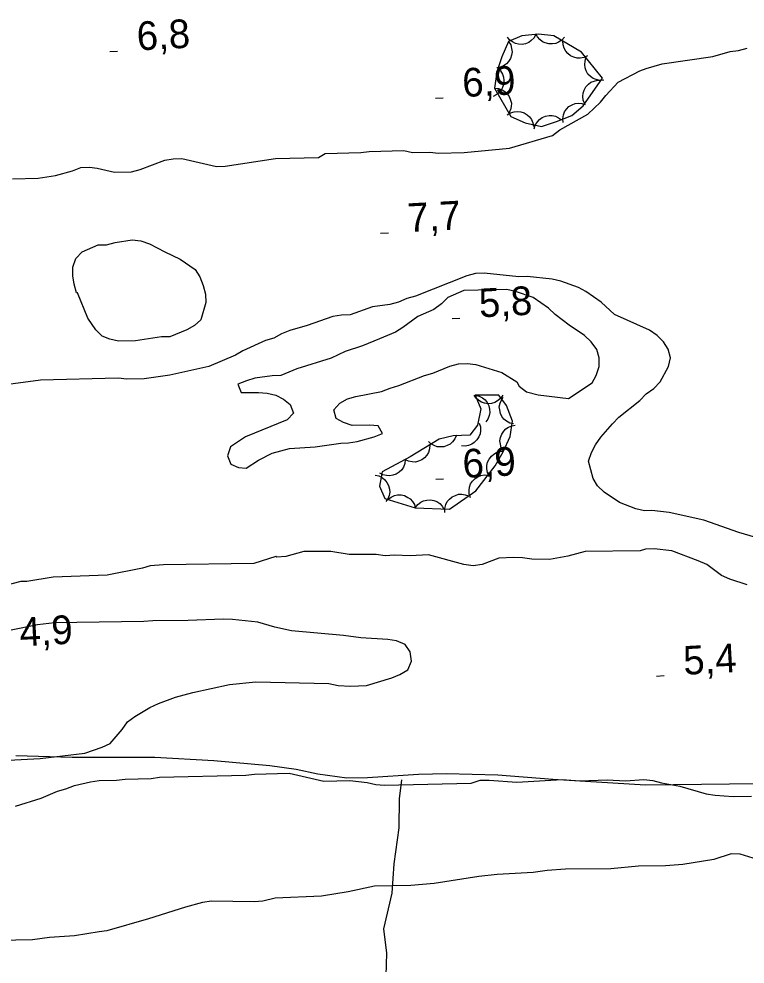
# Model space of a CAD drawing. Extents: x 336540 to 340074, y 5572036 to 5573747.
# Drawn here: x 338144.9 to 338220.9, y 5573048.2 to 5573147.2 of the extents above; entities that cross this region are included whole.
import ezdxf

# ---------------------------------------------------------------- set-up
doc = ezdxf.new("R2010")
doc.units = 0
for name, color, linetype in [('Niveau 1', 7, 'Continuous'), ('Niveau 2', 7, 'Continuous'), ('Niveau 22', 7, 'Continuous'), ('Niveau 3', 7, 'Continuous'), ('Niveau 44', 7, 'Continuous')]:
    doc.layers.add(name, color=color, linetype=linetype)

msp = doc.modelspace()

# ---------------------------------------------------------------- linework, layer by layer
at = {"layer": 'Niveau 1'}
msp.add_lwpolyline([(338142.47, 5573069.51), (338147.15, 5573069.78), (338151.83, 5573070.33), (338153.63, 5573070.94), (338154.47, 5573071.35), (338155.74, 5573072.79), (338156.29, 5573073.6), (338157.07, 5573074.18), (338158.63, 5573075.12), (338159.53, 5573075.54), (338161.32, 5573076.2), (338163.12, 5573076.69), (338166.95, 5573077.51), (338169.71, 5573077.8), (338177.35, 5573077.62), (338178.32, 5573077.41), (338179.62, 5573077.33), (338181.31, 5573077.42), (338183.95, 5573078.22), (338184.79, 5573078.57), (338185.63, 5573079.04), (338186.01, 5573079.96), (338185.88, 5573080.92), (338185.35, 5573081.7), (338184.44, 5573082.08), (338183.53, 5573082.23), (338180.7, 5573082.39), (338178.89, 5573082.64), (338173.45, 5573083.14), (338171.69, 5573083.5), (338169.92, 5573084.03), (338167.26, 5573084.31), (338166.3, 5573084.35), (338162.62, 5573084.21), (338158.95, 5573084.19), (338157.99, 5573084.11), (338148.66, 5573083.97), (338146.86, 5573083.76), (338144.1, 5573083.19)], dxfattribs=at)
at = {"layer": 'Niveau 2'}
for points in [[(338176.96, 5573133.1), (338180.69, 5573133.18), (338181.59, 5573133.31), (338185.2, 5573133.39), (338186.11, 5573133.19), (338187.92, 5573133.22), (338188.82, 5573133.13), (338191.53, 5573133.19), (338196.27, 5573133.63), (338200.76, 5573134.97), (338201.54, 5573135.55), (338204.44, 5573137.2), (338205.77, 5573138.47), (338206.32, 5573139.16), (338207.64, 5573140.55), (338209.88, 5573141.73), (338210.55, 5573141.97), (338212.24, 5573142.46), (338217.53, 5573143.25), (338219.33, 5573143.75), (338220.23, 5573143.88), (338221.13, 5573144.12)], [(338144.25, 5573130.43), (338146.95, 5573130.5), (338148.74, 5573130.77), (338150.53, 5573131.26), (338151.42, 5573131.62), (338152.32, 5573131.64), (338153.11, 5573131.55), (338154.92, 5573131.14), (338156.72, 5573131.18), (338157.62, 5573131.43), (338160.18, 5573132.39), (338161.08, 5573132.52), (338161.98, 5573132.55), (338165.6, 5573131.73), (338166.49, 5573131.75), (338171.76, 5573132.55), (338176.26, 5573132.66), (338176.96, 5573133.1)], [(338151.07, 5573118.52), (338150.96, 5573118.51), (338150.71, 5573119.41), (338150.58, 5573120.3), (338150.56, 5573121.2), (338150.88, 5573122.11), (338151.54, 5573122.8), (338153.21, 5573123.52), (338154.1, 5573123.54), (338155, 5573123.78), (338156.79, 5573124.05), (338157.69, 5573123.96), (338158.6, 5573123.65), (338160.19, 5573122.78), (338161.78, 5573122.03), (338163.38, 5573120.95), (338163.85, 5573120.17), (338164.2, 5573119.28), (338164.45, 5573118.38), (338164.47, 5573117.48), (338163.95, 5573115.67), (338163.29, 5573115.09), (338162.51, 5573114.63), (338160.73, 5573113.91), (338159.83, 5573113.89), (338157.14, 5573113.49), (338155.34, 5573113.44), (338154.44, 5573113.65), (338153.65, 5573113.96), (338152.96, 5573114.62), (338152.14, 5573115.84), (338151.07, 5573118.52)], [(338207.76, 5573096.55), (338206.15, 5573097.64), (338205.46, 5573098.31), (338205, 5573099.09), (338204.51, 5573100.89), (338204.83, 5573101.8), (338205.26, 5573102.6), (338205.81, 5573103.4), (338207.02, 5573104.79), (338207.69, 5573105.48), (338209.91, 5573107.22), (338210.57, 5573107.92), (338211.35, 5573108.5), (338212.01, 5573109.19), (338212.89, 5573110.8), (338213.09, 5573111.7), (338212.85, 5573112.6), (338212.38, 5573113.39), (338211.69, 5573114.05), (338210.89, 5573114.6), (338207.24, 5573116.22), (338205.86, 5573117.54), (338204.26, 5573118.64), (338203.46, 5573119.08), (338201.64, 5573119.72), (338200.73, 5573119.92), (338198.12, 5573120.21), (338197.22, 5573120.19), (338193.6, 5573120.56), (338192.7, 5573120.54), (338191.8, 5573120.3), (338186.42, 5573118.14), (338185.52, 5573117.9), (338184.63, 5573117.54), (338183.73, 5573117.29), (338181.93, 5573117.03), (338179.57, 5573116.19), (338178.67, 5573116.17), (338177.77, 5573116.03), (338175.08, 5573115.07), (338173.28, 5573114.58), (338172.39, 5573114.22), (338171.61, 5573113.75), (338170.71, 5573113.51), (338168.36, 5573112.44), (338167.58, 5573111.97), (338164.78, 5573110.78), (338160.73, 5573109.9), (338158.03, 5573109.5), (338156.23, 5573109.46), (338155.32, 5573109.56), (338147.19, 5573109.38), (338138.3, 5573108.17)], [(338169.99, 5573101), (338171.43, 5573101.71), (338173.22, 5573102.21), (338175.92, 5573102.38), (338178.61, 5573102.78), (338179.4, 5573102.8), (338180.3, 5573102.94), (338182.09, 5573103.43), (338182.98, 5573103.79), (338182.51, 5573104.57), (338181.61, 5573104.66), (338179.81, 5573104.62), (338178.9, 5573104.93), (338178.11, 5573105.36), (338177.86, 5573106.26), (338178.52, 5573106.95), (338179.3, 5573107.42), (338180.19, 5573107.67), (338182.88, 5573108.18), (338183.78, 5573108.54), (338184.67, 5573108.79), (338187.35, 5573109.87), (338188.24, 5573110.11), (338190.03, 5573110.83), (338190.92, 5573111.08), (338191.82, 5573111.1), (338192.73, 5573111.01), (338195.45, 5573110.17), (338197.04, 5573109.2), (338197.28, 5573108.75), (338198.02, 5573108.13), (338199.27, 5573107.82), (338202.43, 5573107.43), (338204.9, 5573109.07), (338205.33, 5573109.87), (338205.65, 5573110.79), (338205.63, 5573111.69), (338205.39, 5573112.59), (338204.81, 5573113.37), (338204.11, 5573114.04), (338202.51, 5573115.13), (338201.02, 5573116.23), (338200.33, 5573116.9), (338198.72, 5573118), (338196.9, 5573118.64), (338195.99, 5573118.84), (338191.47, 5573118.75), (338189.79, 5573118.03), (338189.13, 5573117.34), (338188.35, 5573116.75), (338186.67, 5573116.04), (338185.11, 5573114.87), (338184.33, 5573114.4), (338182.65, 5573113.69), (338180.86, 5573112.97), (338179.06, 5573112.37), (338177.61, 5573111.66), (338174.01, 5573110.56), (338172.33, 5573109.84), (338171.43, 5573109.82), (338169.62, 5573109.56), (338168.73, 5573109.31), (338167.83, 5573108.95), (338168.19, 5573108.06), (338169.99, 5573108.09), (338170.9, 5573108), (338171.81, 5573107.79), (338172.61, 5573107.36), (338173.3, 5573106.81), (338173.66, 5573105.91), (338172.99, 5573105.22), (338168.62, 5573103.42), (338167.06, 5573102.37), (338166.74, 5573101.46), (338167.1, 5573100.56), (338167.9, 5573100.24), (338168.69, 5573100.14), (338169.99, 5573101)], [(338225.58, 5573091.84), (338220.24, 5573093.42), (338216.6, 5573094.7), (338212.97, 5573095.53), (338211.16, 5573095.72), (338210.37, 5573095.7), (338209.46, 5573095.91), (338207.76, 5573096.55)], [(338221.12, 5573087.95), (338219.3, 5573088.53), (338218.44, 5573088.91), (338216.9, 5573090.06), (338215.98, 5573090.44), (338213.25, 5573091.51), (338211.38, 5573091.7), (338210.48, 5573091.68), (338209.92, 5573091.5), (338204.16, 5573091.43), (338202.36, 5573090.94), (338200.44, 5573090.61), (338198.58, 5573090.63), (338197.62, 5573090.78), (338196.71, 5573090.82), (338195.13, 5573090.73), (338193.39, 5573090.07), (338192.44, 5573089.93), (338191.47, 5573090.08), (338187.78, 5573091.08), (338185.86, 5573090.98), (338184.22, 5573091.06), (338183.26, 5573090.98), (338182.3, 5573091.13), (338179.47, 5573091.12), (338177.55, 5573091.42), (338174.72, 5573091.42), (338172.87, 5573090.92), (338171.91, 5573090.85), (338171.79, 5573090.9), (338169.49, 5573090.17), (338160.06, 5573090.03), (338158.65, 5573089.94), (338157.86, 5573089.7), (338154.15, 5573088.94), (338148.5, 5573088.76), (338145.74, 5573088.3), (338145.12, 5573088.29), (338140.8, 5573087.18)], [(338144.57, 5573064.77), (338147.27, 5573065.62), (338148.95, 5573066.34), (338149.85, 5573066.58), (338150.74, 5573066.94), (338152.43, 5573067.32), (338153.33, 5573067.45), (338155.14, 5573067.49), (338156.04, 5573067.62), (338158.75, 5573067.68), (338159.65, 5573067.81), (338168.68, 5573068.01), (338169.59, 5573068.14), (338173.2, 5573068.22), (338176.83, 5573067.39), (338179.54, 5573067.45), (338181.35, 5573067.26), (338182.26, 5573067.05), (338183.17, 5573066.96), (338192.23, 5573067.19)], [(338192.23, 5573067.19), (338193.18, 5573067.49), (338194.14, 5573067.51), (338197.03, 5573067.29), (338201.77, 5573067.56), (338203.63, 5573067.43), (338206.46, 5573067.55), (338208.38, 5573067.42), (338210.3, 5573067.57), (338211.26, 5573067.48), (338212.17, 5573067.22), (338214.09, 5573066.86), (338216.82, 5573066.08), (338217.79, 5573065.93), (338219.65, 5573065.8), (338221.57, 5573065.84)], [(338222.22, 5573059.18), (338220.4, 5573059.76), (338219.44, 5573059.8), (338217.64, 5573059.19), (338214.38, 5573058.67), (338212.57, 5573058.52), (338209.75, 5573058.51), (338206.87, 5573058.23), (338202.13, 5573058.18), (338200.21, 5573058.03), (338198.75, 5573057.82), (338194.97, 5573057.63), (338193.05, 5573057.42), (338188.38, 5573056.7), (338185.95, 5573056.47), (338182.12, 5573056.39), (338179.36, 5573055.82), (338176.6, 5573055.37), (338171.75, 5573055.15), (338170.46, 5573054.84), (338169.55, 5573054.76), (338165.09, 5573054.84), (338164.13, 5573054.7), (338162.34, 5573054.21), (338158.49, 5573052.97), (338154.11, 5573051.74), (338153.32, 5573051.61), (338150.73, 5573051.22), (338148.14, 5573051.05), (338146.34, 5573050.78), (338142.84, 5573050.71)]]:
    msp.add_lwpolyline(points, dxfattribs=at)
at = {"layer": 'Niveau 22'}
for points in [[(338144.61, 5573070.08), (338150.49, 5573069.92), (338159.13, 5573069.9), (338165.32, 5573069.56), (338171.18, 5573069.05), (338173.92, 5573068.65), (338176.21, 5573068.16), (338179.22, 5573067.74), (338181.4, 5573067.77), (338186.75, 5573068.12), (338189.67, 5573068.19), (338195.03, 5573068.06), (338200.79, 5573067.59), (338210.47, 5573067), (338222.22, 5573067.16)], [(338184.97, 5573067.53), (338184.7, 5573065.56), (338184.68, 5573062.51), (338184.16, 5573058.75), (338183.95, 5573055.68), (338183.09, 5573051.93), (338183.38, 5573049.39), (338183.3, 5573047.01)]]:
    msp.add_lwpolyline(points, dxfattribs=at)
at = {"layer": 'Niveau 3'}
for p, q in [((338154.44, 5573143.75), (338155.25, 5573143.79)), ((338188.51, 5573138.87), (338189.31, 5573138.91)), ((338182.77, 5573124.74), (338183.58, 5573124.78)), ((338190.25, 5573115.81), (338191.05, 5573115.86)), ((338188.55, 5573099.01), (338189.35, 5573099.05)), ((338211.63, 5573078.4), (338212.43, 5573078.44))]:
    msp.add_line(p, q, dxfattribs=at)
at = {"layer": 'Niveau 44'}
for points in [[(338194.68, 5573139.92), (338196.41, 5573136.95), (338197.89, 5573136.31), (338199.6, 5573135.92), (338201.16, 5573136.43), (338202.79, 5573137.08), (338203.98, 5573138.06), (338205.97, 5573140.97), (338203.8, 5573143.68), (338200.9, 5573145.4), (338199.28, 5573145.59), (338197.53, 5573145.41), (338196.15, 5573144.8), (338195.44, 5573143.2), (338194.94, 5573141.62), (338194.68, 5573139.92)], [(338199.02, 5573145.56), (338198.83, 5573145.2), (338198.54, 5573144.91), (338198.27, 5573144.71), (338197.94, 5573144.58), (338197.58, 5573144.51), (338197.2, 5573144.54), (338196.88, 5573144.6), (338196.57, 5573144.76), (338196.27, 5573144.98), (338196.04, 5573145.26)], [(338202, 5573145.27), (338201.73, 5573144.95), (338201.39, 5573144.74), (338201.09, 5573144.6), (338200.74, 5573144.55), (338200.37, 5573144.56), (338200, 5573144.67), (338199.7, 5573144.79), (338199.43, 5573145.02), (338199.19, 5573145.3), (338199.02, 5573145.62)], [(338196.15, 5573144.81), (338196.38, 5573144.45), (338196.48, 5573144.06), (338196.52, 5573143.73), (338196.47, 5573143.39), (338196.35, 5573143.04), (338196.14, 5573142.72), (338195.93, 5573142.47), (338195.63, 5573142.28), (338195.29, 5573142.13), (338194.94, 5573142.07)], [(338204.43, 5573143.3), (338204.06, 5573143.13), (338203.65, 5573143.07), (338203.32, 5573143.06), (338202.99, 5573143.16), (338202.65, 5573143.32), (338202.36, 5573143.57), (338202.14, 5573143.8), (338201.98, 5573144.12), (338201.88, 5573144.47), (338201.85, 5573144.83)], [(338206.14, 5573140.76), (338205.72, 5573140.73), (338205.32, 5573140.82), (338205.01, 5573140.93), (338204.73, 5573141.14), (338204.47, 5573141.4), (338204.29, 5573141.74), (338204.16, 5573142.04), (338204.13, 5573142.39), (338204.16, 5573142.76), (338204.26, 5573143.1)], [(338195, 5573142.03), (338195.31, 5573141.75), (338195.51, 5573141.4), (338195.64, 5573141.09), (338195.68, 5573140.74), (338195.66, 5573140.37), (338195.54, 5573140.01), (338195.4, 5573139.71), (338195.16, 5573139.45), (338194.87, 5573139.22), (338194.55, 5573139.07)], [(338194.68, 5573139.92), (338195.1, 5573139.89), (338195.48, 5573139.75), (338195.77, 5573139.59), (338196.02, 5573139.34), (338196.23, 5573139.04), (338196.36, 5573138.68), (338196.45, 5573138.37), (338196.43, 5573138.01), (338196.35, 5573137.65), (338196.19, 5573137.33)], [(338204.13, 5573138.27), (338203.97, 5573138.66), (338203.94, 5573139.07), (338203.96, 5573139.4), (338204.07, 5573139.73), (338204.26, 5573140.05), (338204.52, 5573140.33), (338204.77, 5573140.54), (338205.1, 5573140.67), (338205.46, 5573140.75), (338205.82, 5573140.75)], [(338201.86, 5573136.32), (338201.82, 5573136.73), (338201.91, 5573137.13), (338202.01, 5573137.44), (338202.22, 5573137.73), (338202.48, 5573137.99), (338202.82, 5573138.18), (338203.11, 5573138.31), (338203.46, 5573138.35), (338203.83, 5573138.33), (338204.18, 5573138.22)], [(338196.01, 5573137.12), (338196.36, 5573137.35), (338196.75, 5573137.46), (338197.08, 5573137.5), (338197.43, 5573137.45), (338197.78, 5573137.33), (338198.1, 5573137.13), (338198.35, 5573136.92), (338198.55, 5573136.63), (338198.7, 5573136.29), (338198.76, 5573135.93)], [(338198.84, 5573135.67), (338198.95, 5573136.07), (338199.17, 5573136.41), (338199.39, 5573136.66), (338199.68, 5573136.86), (338200.02, 5573137), (338200.4, 5573137.06), (338200.73, 5573137.07), (338201.07, 5573136.98), (338201.4, 5573136.82), (338201.69, 5573136.6)], [(338192.68, 5573107.79), (338193.25, 5573106.36), (338192.9, 5573104.65), (338192.1, 5573103.6), (338190.36, 5573103.54), (338188.89, 5573103.2), (338185.88, 5573101.33), (338182.95, 5573099.77), (338182.66, 5573098.28), (338183.2, 5573096.97), (338186.38, 5573096), (338189.97, 5573095.86), (338192.72, 5573097.77), (338194.75, 5573100.39), (338195.59, 5573101.86), (338196.31, 5573103.46), (338196.58, 5573105.07), (338195.95, 5573106.7), (338195.15, 5573107.79), (338192.68, 5573107.79)], [(338195.56, 5573107.79), (338195.33, 5573107.44), (338195.01, 5573107.19), (338194.73, 5573107.02), (338194.39, 5573106.93), (338194.02, 5573106.89), (338193.64, 5573106.96), (338193.33, 5573107.05), (338193.04, 5573107.24), (338192.76, 5573107.49), (338192.56, 5573107.79)], [(338192.68, 5573107.79), (338193.09, 5573107.7), (338193.44, 5573107.5), (338193.71, 5573107.3), (338193.92, 5573107.02), (338194.08, 5573106.69), (338194.16, 5573106.32), (338194.2, 5573105.99), (338194.13, 5573105.65), (338193.99, 5573105.3), (338193.79, 5573105)], [(338196.69, 5573104.78), (338196.29, 5573104.87), (338195.93, 5573105.07), (338195.67, 5573105.28), (338195.46, 5573105.56), (338195.3, 5573105.89), (338195.23, 5573106.27), (338195.19, 5573106.59), (338195.27, 5573106.94), (338195.41, 5573107.28), (338195.61, 5573107.58)], [(338193.07, 5573104.88), (338193.21, 5573104.48), (338193.22, 5573104.07), (338193.18, 5573103.75), (338193.05, 5573103.42), (338192.85, 5573103.11), (338192.57, 5573102.85), (338192.31, 5573102.65), (338191.98, 5573102.53), (338191.61, 5573102.47), (338191.25, 5573102.49)], [(338195.62, 5573101.93), (338195.4, 5573102.28), (338195.3, 5573102.68), (338195.26, 5573103), (338195.31, 5573103.35), (338195.44, 5573103.7), (338195.65, 5573104.02), (338195.86, 5573104.27), (338196.16, 5573104.46), (338196.5, 5573104.6), (338196.85, 5573104.66)], [(338190.7, 5573103.62), (338190.55, 5573103.23), (338190.3, 5573102.91), (338190.06, 5573102.68), (338189.75, 5573102.51), (338189.4, 5573102.4), (338189.02, 5573102.38), (338188.69, 5573102.39), (338188.36, 5573102.51), (338188.04, 5573102.7), (338187.77, 5573102.94)], [(338187.92, 5573102.6), (338187.9, 5573102.18), (338187.77, 5573101.79), (338187.62, 5573101.5), (338187.38, 5573101.24), (338187.08, 5573101.02), (338186.73, 5573100.88), (338186.41, 5573100.79), (338186.06, 5573100.8), (338185.7, 5573100.87), (338185.37, 5573101.01)], [(338194.14, 5573099.32), (338193.95, 5573099.69), (338193.89, 5573100.1), (338193.88, 5573100.43), (338193.97, 5573100.77), (338194.12, 5573101.1), (338194.37, 5573101.4), (338194.6, 5573101.63), (338194.91, 5573101.79), (338195.27, 5573101.9), (338195.63, 5573101.92)], [(338185.35, 5573101.05), (338185.3, 5573100.63), (338185.15, 5573100.26), (338184.98, 5573099.97), (338184.72, 5573099.73), (338184.41, 5573099.53), (338184.05, 5573099.41), (338183.73, 5573099.34), (338183.38, 5573099.37), (338183.02, 5573099.47), (338182.7, 5573099.64)], [(338182.19, 5573099.42), (338182.6, 5573099.34), (338182.96, 5573099.14), (338183.22, 5573098.95), (338183.43, 5573098.67), (338183.6, 5573098.34), (338183.69, 5573097.97), (338183.73, 5573097.64), (338183.66, 5573097.3), (338183.53, 5573096.95), (338183.33, 5573096.65)], [(338192.16, 5573097.04), (338192.03, 5573097.44), (338192.02, 5573097.85), (338192.06, 5573098.18), (338192.19, 5573098.5), (338192.39, 5573098.81), (338192.67, 5573099.07), (338192.94, 5573099.26), (338193.27, 5573099.38), (338193.64, 5573099.44), (338194, 5573099.42)], [(338183.53, 5573096.87), (338183.86, 5573097.13), (338184.23, 5573097.28), (338184.55, 5573097.37), (338184.91, 5573097.35), (338185.27, 5573097.28), (338185.61, 5573097.1), (338185.88, 5573096.93), (338186.11, 5573096.66), (338186.3, 5573096.34), (338186.4, 5573095.99)], [(338189.5, 5573095.53), (338189.5, 5573095.95), (338189.61, 5573096.34), (338189.74, 5573096.65), (338189.97, 5573096.91), (338190.26, 5573097.15), (338190.6, 5573097.31), (338190.91, 5573097.42), (338191.26, 5573097.43), (338191.63, 5573097.38), (338191.97, 5573097.25)], [(338186.4, 5573096), (338186.65, 5573096.34), (338186.98, 5573096.58), (338187.26, 5573096.74), (338187.61, 5573096.82), (338187.98, 5573096.83), (338188.35, 5573096.76), (338188.66, 5573096.66), (338188.95, 5573096.45), (338189.21, 5573096.19), (338189.4, 5573095.88)]]:
    msp.add_lwpolyline(points, dxfattribs=at)

# ---------------------------------------------------------------- texts
at = {"layer": 'Niveau 3'}
for s, p in [('6,8    ', (338157.33, 5573143.87)), ('6,9    ', (338191.39, 5573138.99)), ('7,7    ', (338185.66, 5573124.86)), ('5,8    ', (338193.13, 5573115.93)), ('6,9    ', (338191.42, 5573099.12)), ('4,9    ', (338145.06, 5573081.5)), ('5,4    ', (338214.51, 5573078.52))]:
    msp.add_text(s, height=3, rotation=3.11821, dxfattribs=at).set_placement(p)

doc.saveas('drawing.dxf')
